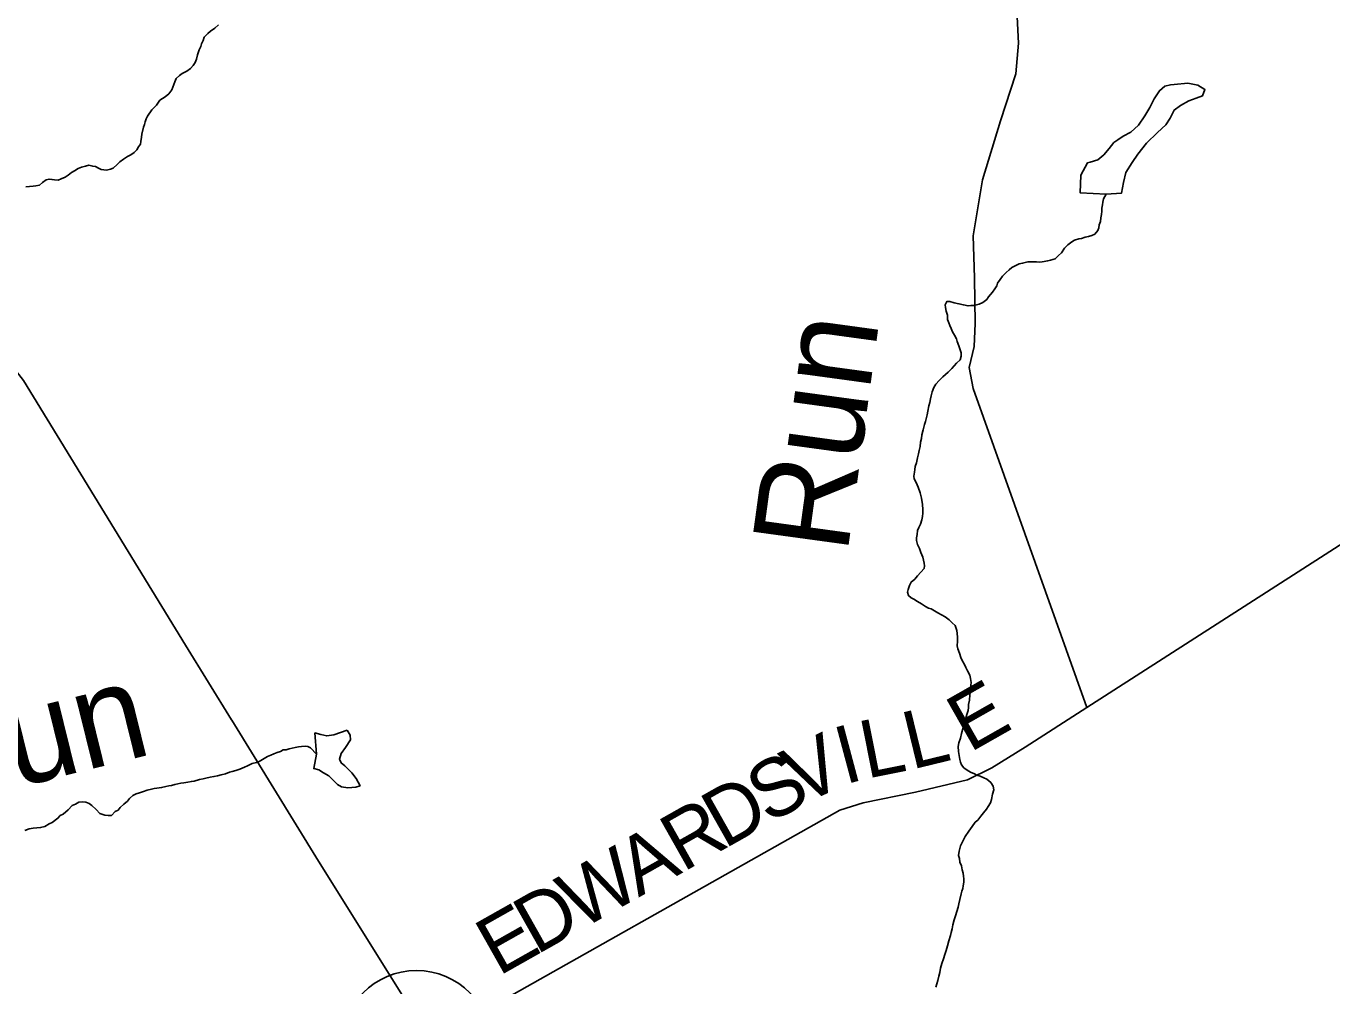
# Model space of a CAD drawing. Extents: x 0 to 1064, y 0 to 440.
# Drawn here: x 388.77 to 409.33, y 129.45 to 144.56 of the extents above; entities that cross this region are included whole.
import ezdxf

# ---------------------------------------------------------------- set-up
doc = ezdxf.new("R2010")
doc.units = 0
for name, color, linetype in [('GM_X_County_Road', 7, 'Continuous'), ('GM_X_County_Road_Text', 7, 'Continuous'), ('GM_X_Minor_Lake', 7, 'Continuous'), ('GM_X_Minor_River', 7, 'Continuous'), ('GM_X_Minor_River_Text', 7, 'Continuous'), ('GM_X_Township_Road', 7, 'Continuous'), ('GM_X_Unincorporated', 7, 'Continuous')]:
    doc.layers.add(name, color=color, linetype=linetype)

msp = doc.modelspace()

# ---------------------------------------------------------------- linework, layer by layer
at = {"layer": 'GM_X_County_Road'}
for points in [[(383.567, 144.019), (384.53, 142.986), (385.346, 142.207), (386.555, 141.32), (387.79, 140.103), (388.25, 139.592), (388.728, 138.983), (391.279, 134.817), (392.005, 133.637)], [(420.821, 143.911), (410.5, 137.059), (405.473, 133.833), (404.499, 133.208), (403.976, 132.882), (403.59, 132.693), (402.771, 132.499), (401.947, 132.33), (401.58, 132.214), (395.144, 128.583)], [(392.005, 133.637), (392.006, 133.636), (393.374, 131.412), (395.144, 128.583), (396.894, 125.7), (396.924, 124.915), (396.912, 124.137), (396.871, 123.482), (396.915, 123.171), (397.267, 122.303), (400.373, 117.399), (400.604, 117.007), (400.711, 116.903), (401.012, 116.611), (402.316, 116.299), (411.926, 113.956)]]:
    msp.add_lwpolyline(points, dxfattribs=at)
at = {"layer": 'GM_X_Minor_Lake'}
for points in [[(405.775, 141.916), (406.014, 141.929), (406.048, 142.099), (406.087, 142.257), (406.182, 142.413), (406.276, 142.545), (406.408, 142.719), (406.582, 142.886), (406.713, 143.005), (406.782, 143.113), (406.846, 143.24), (406.945, 143.311), (407.075, 143.388), (407.192, 143.428), (407.29, 143.462), (407.329, 143.565), (407.22, 143.634), (407.062, 143.662), (406.846, 143.641)], [(406.846, 143.641), (406.787, 143.637), (406.701, 143.614), (406.614, 143.543), (406.532, 143.416), (406.462, 143.278), (406.386, 143.151), (406.285, 143.001), (406.161, 142.894), (406.044, 142.829), (405.957, 142.77)], [(405.957, 142.77), (405.895, 142.729), (405.82, 142.633), (405.739, 142.537), (405.645, 142.454), (405.522, 142.42), (405.479, 142.408), (405.378, 142.216), (405.366, 141.936), (405.775, 141.916)], [(393.34, 133.096), (393.299, 132.872), (393.378, 132.852), (393.45, 132.802), (393.535, 132.758), (393.613, 132.677), (393.673, 132.621), (393.733, 132.584), (393.837, 132.57), (393.959, 132.579), (394.027, 132.602), (393.968, 132.713), (393.896, 132.806), (393.788, 132.917), (393.728, 132.961), (393.705, 133.022), (393.731, 133.107), (393.8, 133.203), (393.876, 133.323), (393.871, 133.397), (393.824, 133.477)], [(393.824, 133.477), (393.615, 133.401), (393.504, 133.385), (393.407, 133.406), (393.316, 133.432), (393.34, 133.096)]]:
    msp.add_lwpolyline(points, dxfattribs=at)
at = {"layer": 'GM_X_Minor_River'}
for points in [[(390.593, 142.86), (390.62, 142.969), (390.633, 143.011), (390.646, 143.053), (390.66, 143.102), (390.679, 143.144), (390.748, 143.245), (390.823, 143.317), (390.874, 143.394), (390.96, 143.447), (391.016, 143.494), (391.061, 143.56), (391.08, 143.602), (391.093, 143.644), (391.112, 143.687), (391.132, 143.735), (391.182, 143.782), (391.225, 143.818), (391.299, 143.852), (391.355, 143.894), (391.399, 143.941), (391.431, 143.989), (391.45, 144.043), (391.47, 144.11), (391.496, 144.188), (391.522, 144.242), (391.529, 144.284), (391.555, 144.333), (391.574, 144.387), (391.631, 144.446), (391.674, 144.482), (391.742, 144.529), (391.798, 144.582)], [(388.764, 142.029), (388.825, 142.039), (388.88, 142.044), (388.923, 142.049), (388.978, 142.06), (389.027, 142.101), (389.083, 142.143), (389.132, 142.154), (389.175, 142.147), (389.217, 142.139), (389.272, 142.138), (389.321, 142.155), (389.382, 142.184), (389.432, 142.213), (389.482, 142.255), (389.531, 142.284), (389.587, 142.319), (389.642, 142.342), (389.703, 142.359), (389.758, 142.37), (389.819, 142.356), (389.861, 142.349), (389.91, 142.323), (389.952, 142.304), (389.994, 142.297), (390.037, 142.296), (390.098, 142.307), (390.141, 142.324), (390.203, 142.383), (390.247, 142.425), (390.303, 142.466), (390.365, 142.507), (390.42, 142.536), (390.47, 142.571), (390.513, 142.613), (390.539, 142.661), (390.57, 142.703), (390.578, 142.745), (390.585, 142.812), (390.593, 142.86)], [(403.382, 139.214), (403.42, 139.255), (403.476, 139.309), (403.49, 139.363), (403.491, 139.418), (403.474, 139.467), (403.457, 139.528), (403.429, 139.596), (403.417, 139.639), (403.388, 139.694), (403.353, 139.75), (403.336, 139.799), (403.313, 139.848), (403.296, 139.891), (403.279, 139.94), (403.275, 140.013), (403.258, 140.074), (403.247, 140.129), (403.242, 140.172), (403.268, 140.226), (403.316, 140.225), (403.383, 140.205), (403.456, 140.191), (403.528, 140.171), (403.601, 140.157), (403.644, 140.162), (403.692, 140.161), (403.735, 140.172), (403.778, 140.183), (403.834, 140.212), (403.896, 140.259), (403.921, 140.301), (403.984, 140.373), (404.022, 140.426), (404.053, 140.474), (404.066, 140.517), (404.104, 140.57), (404.142, 140.624), (404.198, 140.684), (404.248, 140.725), (404.292, 140.76), (404.353, 140.795), (404.403, 140.819), (404.458, 140.829), (404.501, 140.841), (404.544, 140.852), (404.623, 140.85), (404.677, 140.848), (404.726, 140.847), (404.769, 140.852), (404.854, 140.868), (404.897, 140.874), (404.971, 140.896), (405.027, 140.949), (405.071, 140.991), (405.121, 141.063), (405.171, 141.116), (405.233, 141.163), (405.276, 141.193), (405.344, 141.215), (405.387, 141.22), (405.442, 141.237), (405.497, 141.248), (405.552, 141.265), (405.595, 141.288), (405.645, 141.342), (405.659, 141.384), (405.666, 141.433), (405.686, 141.487), (405.693, 141.541), (405.701, 141.596), (405.708, 141.65), (405.709, 141.693), (405.717, 141.747), (405.724, 141.79), (405.731, 141.844), (405.775, 141.916)], [(403.553, 133.622), (403.58, 133.725), (403.6, 133.785), (403.607, 133.834), (403.608, 133.882), (403.622, 133.949), (403.63, 134.034), (403.638, 134.101), (403.646, 134.186), (403.647, 134.228), (403.637, 134.289), (403.626, 134.344), (403.591, 134.412), (403.568, 134.461), (403.545, 134.51), (403.51, 134.572), (403.487, 134.621), (403.464, 134.689), (403.441, 134.756), (403.43, 134.805), (403.432, 134.878), (403.434, 134.939), (403.429, 134.999), (403.424, 135.048), (403.396, 135.122), (403.348, 135.166), (403.301, 135.215), (403.241, 135.259), (403.181, 135.291), (403.127, 135.323), (403.073, 135.355), (403.019, 135.386), (402.976, 135.399), (402.928, 135.425), (402.868, 135.463), (402.802, 135.501), (402.749, 135.539), (402.706, 135.558), (402.665, 135.595), (402.648, 135.651), (402.655, 135.693), (402.681, 135.753), (402.707, 135.807), (402.763, 135.854), (402.807, 135.908), (402.857, 135.962), (402.907, 136.021), (402.914, 136.064), (402.909, 136.106), (402.898, 136.155), (402.887, 136.198), (402.858, 136.272), (402.836, 136.339), (402.807, 136.401), (402.79, 136.462), (402.791, 136.504), (402.798, 136.559), (402.806, 136.62), (402.826, 136.668), (402.851, 136.722), (402.871, 136.788), (402.885, 136.843), (402.886, 136.891), (402.887, 136.952), (402.883, 137.031), (402.868, 137.129), (402.845, 137.214), (402.817, 137.3), (402.782, 137.374), (402.753, 137.435), (402.748, 137.478), (402.756, 137.539), (402.763, 137.581), (402.77, 137.63), (402.79, 137.684), (402.804, 137.763), (402.818, 137.829), (402.832, 137.877), (402.845, 137.944), (402.853, 138.011), (402.867, 138.071), (402.874, 138.126), (402.894, 138.204), (402.915, 138.289), (402.928, 138.337), (402.948, 138.397), (402.955, 138.44), (402.969, 138.5), (402.983, 138.585), (402.997, 138.633), (403.01, 138.694), (403.018, 138.742), (403.037, 138.803), (403.063, 138.869), (403.095, 138.923), (403.145, 138.982), (403.202, 139.042), (403.245, 139.077), (403.289, 139.113), (403.345, 139.172), (403.382, 139.214)], [(403.095, 129.432), (403.122, 129.535), (403.142, 129.601), (403.155, 129.662), (403.169, 129.728), (403.189, 129.801), (403.215, 129.873), (403.236, 129.946), (403.255, 130.006), (403.275, 130.079), (403.296, 130.157), (403.322, 130.242), (403.335, 130.29), (403.349, 130.35), (403.363, 130.411), (403.383, 130.489), (403.403, 130.55), (403.423, 130.622), (403.443, 130.689), (403.456, 130.743), (403.47, 130.809), (403.491, 130.9), (403.504, 130.942), (403.517, 130.985), (403.524, 131.027), (403.532, 131.082), (403.533, 131.136), (403.528, 131.179), (403.523, 131.222), (403.506, 131.277), (403.496, 131.338), (403.473, 131.399), (403.468, 131.454), (403.451, 131.503), (403.459, 131.57), (403.479, 131.654), (403.518, 131.726), (403.556, 131.804), (403.613, 131.888), (403.663, 131.96), (403.714, 132.026), (403.757, 132.061), (403.801, 132.121), (403.845, 132.174), (403.889, 132.234), (403.915, 132.276), (403.953, 132.33), (403.972, 132.384), (403.987, 132.469), (404.007, 132.535), (403.996, 132.596), (403.961, 132.652), (403.895, 132.702), (403.847, 132.728), (403.793, 132.753), (403.738, 132.767), (403.69, 132.792), (403.648, 132.811), (403.6, 132.837), (403.534, 132.881), (403.499, 132.931), (403.482, 132.974), (403.471, 133.016), (403.46, 133.077), (403.449, 133.139), (403.445, 133.218), (403.453, 133.278), (403.479, 133.351), (403.499, 133.423), (403.526, 133.52), (403.553, 133.622)], [(388.882, 131.934), (388.937, 131.938), (388.998, 131.943), (389.066, 131.96), (389.134, 132), (389.177, 132.024), (389.27, 132.088), (389.307, 132.13), (389.35, 132.153), (389.431, 132.224), (389.494, 132.29), (389.549, 132.313), (389.599, 132.342), (389.654, 132.347), (389.708, 132.345), (389.762, 132.32), (389.804, 132.288), (389.87, 132.226), (389.929, 132.164), (390.007, 132.137), (390.062, 132.13), (390.111, 132.135), (390.173, 132.194), (390.216, 132.217), (390.248, 132.259), (390.31, 132.313), (390.366, 132.36), (390.398, 132.402), (390.448, 132.449), (390.503, 132.472), (390.552, 132.489), (390.62, 132.512), (390.675, 132.529), (390.742, 132.545), (390.785, 132.556), (390.828, 132.561), (390.901, 132.572), (390.968, 132.588), (391.017, 132.599), (391.06, 132.604), (391.109, 132.622), (391.158, 132.633), (391.207, 132.643), (391.25, 132.649), (391.317, 132.659), (391.372, 132.67), (391.415, 132.675), (391.501, 132.697), (391.556, 132.708), (391.599, 132.719), (391.666, 132.736), (391.727, 132.746), (391.782, 132.757), (391.838, 132.774), (391.911, 132.791), (391.972, 132.813), (392.015, 132.825), (392.071, 132.842), (392.132, 132.864), (392.206, 132.893), (392.255, 132.916), (392.329, 132.951), (392.396, 132.967), (392.439, 132.985), (392.489, 133.014), (392.569, 133.061), (392.624, 133.084), (392.667, 133.101), (392.723, 133.124), (392.772, 133.141), (392.815, 133.164), (392.864, 133.169), (392.913, 133.18), (392.956, 133.191), (393.005, 133.202), (393.06, 133.213), (393.103, 133.218), (393.164, 133.223), (393.206, 133.221), (393.249, 133.198), (393.34, 133.096)], [(388.747, 131.894), (388.815, 131.923), (388.882, 131.934)]]:
    msp.add_lwpolyline(points, dxfattribs=at)
at = {"layer": 'GM_X_Township_Road'}
msp.add_lwpolyline([(402.682, 147.117), (403.249, 146.207), (403.479, 146.131), (404.135, 146.048), (404.226, 146.016), (404.315, 145.863), (404.393, 144.294), (404.355, 143.808), (404.112, 143.071), (403.83, 142.139), (403.682, 141.26), (403.702, 140.598), (403.715, 139.88), (403.697, 139.516), (403.619, 139.189), (403.681, 138.854), (405.473, 133.833)], dxfattribs=at)
at = {"layer": 'GM_X_Unincorporated'}
msp.add_circle((394.916, 128.501), 1.19, dxfattribs=at)

# ---------------------------------------------------------------- texts
at = {"layer": 'GM_X_County_Road_Text'}
for s, rotation, p in [('E', 29.5702, (403.625, 133.115)), ('L', 11.2662, (402.002, 132.711)), ('L', 13.6906, (402.71, 132.853)), ('V', 25.814, (400.979, 132.286)), ('I', 14.9621, (401.656, 132.618)), ('S', 29.337, (400.457, 131.992)), ('D', 29.4298, (399.761, 131.599)), ('R', 29.4254, (399.11, 131.233)), ('A', 29.4286, (398.413, 130.839)), ('W', 29.4292, (397.496, 130.322)), ('D', 29.4236, (396.799, 129.929)), ('E', 29.4297, (396.207, 129.595))]:
    msp.add_text(s, height=0.909, rotation=rotation, dxfattribs=at).set_placement(p)
at = {"layer": 'GM_X_Minor_River_Text'}
for rotation, p in [(82.215, (401.698, 136.23)), (13.8644, (387.178, 132.217))]:
    msp.add_text('Run', height=1.5151, rotation=rotation, dxfattribs=at).set_placement(p)

doc.saveas('drawing.dxf')
